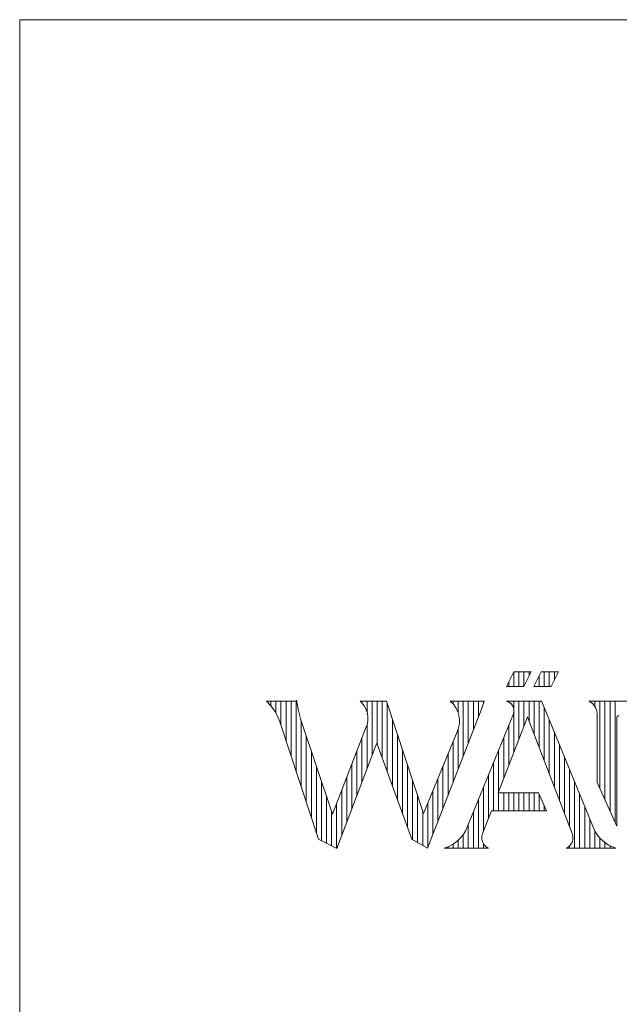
# Model space of a CAD drawing. Header units: inches. Extents: x 0 to 29700, y -16 to 21000.
# Tile 260 of 376: x 20200 to 21099, y 1524 to 3000. Entities that reach past the tile are written whole.
import ezdxf

# ---------------------------------------------------------------- set-up
doc = ezdxf.new("R2010")
doc.units = ezdxf.units.IN
doc.layers.add('1', color=7, linetype='Continuous', true_color=0xffffff)
doc.layers.add('210', color=7, linetype='Continuous', true_color=0xffffff)

msp = doc.modelspace()

# ---------------------------------------------------------------- linework, layer by layer
at = {"layer": '1', "color": 7, "linetype": 'Continuous', "lineweight": 18}
for q in [(29450, 3000), (20200, 250)]:
    msp.add_line((20200, 3000), q, dxfattribs=at)
at = {"layer": '210', "color": 7, "linetype": 'Continuous', "lineweight": 18}
for p, q in [((20200, 3000), (29450, 3000)), ((20200, 250), (20200, 3000))]:
    msp.add_line(p, q, dxfattribs=at)
at = {"layer": '210', "color": 20, "linetype": 'Continuous', "lineweight": 13}
for p, q in [((20929.695, 2000.546), (20940.702, 2022.567)), ((20940.702, 2022.567), (20966.399, 2022.567)), ((20955.387, 2000.546), (20966.399, 2022.567)), ((20970.637, 2000.546), (20981.65, 2022.567)), ((20981.65, 2022.567), (21007.341, 2022.567)), ((20996.329, 2000.546), (21007.341, 2022.567)), ((20955.387, 2000.546), (20929.695, 2000.546)), ((20970.637, 2000.546), (20996.329, 2000.546)), ((20570, 1978.524), (20615.107, 1978.524)), ((20570.989, 1977.563), (20570.036, 1978.489)), ((20614.93, 1979.861), (20617.183, 1966.303)), ((20712.826, 1975.984), (20710.207, 1978.523)), ((20710.233, 1978.5), (20749.609, 1978.5)), ((20749.609, 1978.5), (20805.237, 1810.182)), ((20845.275, 1978.524), (20896.261, 1978.524)), ((20845.659, 1978.2), (20845.275, 1978.523)), ((20850.07, 1973.772), (20845.659, 1978.2)), ((20892.054, 1966.477), (20896.261, 1978.524)), ((20929.695, 1978.524), (20982.163, 1978.524)), ((20930.672, 1978.039), (20930.393, 1978.124)), ((20934.104, 1976.419), (20930.672, 1978.039)), ((20982.163, 1978.524), (20989.841, 1959.714)), ((21053.741, 1978.041), (21052.728, 1978.524)), ((21052.729, 1978.524), (21153.253, 1978.524)), ((21057.639, 1975.487), (21053.741, 1978.041)), ((21054.292, 1977.75), (21054.292, 1978.524)), ((21061.879, 1970.785), (21061.879, 1978.524)), ((20576.963, 1970.943), (20570.989, 1977.563)), ((20582.149, 1963.686), (20576.963, 1970.943)), ((20586.477, 1955.886), (20582.149, 1963.686)), ((20617.183, 1966.303), (20620.055, 1954.283)), ((20716.444, 1971.334), (20712.826, 1975.984)), ((20719.212, 1966.132), (20716.444, 1971.334)), ((20721.047, 1960.532), (20719.212, 1966.132)), ((20811.248, 1757.958), (20892.054, 1966.477)), ((20853.707, 1968.689), (20850.07, 1973.772)), ((20856.474, 1963.084), (20853.707, 1968.689)), ((20858.298, 1957.106), (20856.474, 1963.084)), ((20936.986, 1973.951), (20934.104, 1976.419)), ((20939.113, 1970.809), (20936.986, 1973.951)), ((20940.335, 1967.216), (20939.113, 1970.809)), ((20939.786, 1959.714), (20940.565, 1963.428)), ((20940.565, 1963.428), (20940.335, 1967.216)), ((21060.892, 1972.152), (21057.639, 1975.487)), ((21063.348, 1968.193), (21060.892, 1972.152)), ((21064.89, 1963.797), (21063.348, 1968.193)), ((21065.446, 1959.171), (21064.89, 1963.797)), ((20589.892, 1947.644), (20586.477, 1955.886)), ((20620.32, 1953.327), (20668.803, 1809.055)), ((20720.558, 1943.035), (20721.73, 1948.81)), ((20721.895, 1954.701), (20721.047, 1960.532)), ((20721.73, 1948.81), (20721.895, 1954.701)), ((20859.131, 1950.912), (20858.298, 1957.106)), ((20858.952, 1944.663), (20859.131, 1950.912)), ((20939.786, 1959.714), (20868.003, 1783.883)), ((20917.068, 1840.86), (20958.736, 1949.335)), ((20958.736, 1949.335), (20960.837, 1954.815)), ((20962.943, 1949.335), (20960.837, 1954.815)), ((21027.958, 1780.077), (20962.943, 1949.335)), ((20989.841, 1959.714), (21061.625, 1783.883)), ((21065.446, 1959.17), (21065.446, 1856.663)), ((21095.392, 1955.425), (21094.771, 1953.808)), ((21094.771, 1953.808), (21094.857, 1952.832)), ((21094.857, 1791.337), (21094.857, 1952.832)), ((21096.799, 1956.434), (21095.392, 1955.425)), ((21098.53, 1956.502), (21096.799, 1956.434)), ((20589.876, 1947.691), (20647.758, 1771.484)), ((20668.803, 1809.055), (20718.414, 1937.547)), ((20718.414, 1937.546), (20720.558, 1943.035)), ((20855.599, 1932.663), (20857.764, 1938.527)), ((20857.764, 1938.527), (20858.952, 1944.663)), ((20805.237, 1810.182), (20855.599, 1932.663)), ((20675.196, 1757.583), (20733.824, 1911.999)), ((20735.332, 1915.38), (20787.573, 1771.484)), ((21065.446, 1856.663), (21094.857, 1791.337)), ((20917.068, 1840.86), (20977.443, 1840.86)), ((20977.443, 1840.86), (20989.603, 1814.209)), ((20893.721, 1780.077), (20906.829, 1814.209)), ((20989.603, 1814.209), (20906.829, 1814.209)), ((20647.758, 1771.484), (20675.196, 1757.583)), ((20787.573, 1771.484), (20811.248, 1757.958)), ((20855.593, 1768.703), (20860.938, 1773.933)), ((20860.938, 1773.933), (20865.525, 1779.838)), ((20865.525, 1779.838), (20868.003, 1783.884)), ((20892.715, 1775.974), (20892.714, 1771.749)), ((20892.714, 1771.749), (20893.718, 1767.646)), ((20893.721, 1780.077), (20892.715, 1775.974)), ((21028.213, 1779.355), (21027.958, 1780.077)), ((21029.04, 1775.212), (21028.213, 1779.355)), ((21028.858, 1770.992), (21029.04, 1775.212)), ((21061.624, 1783.884), (21065.687, 1777.606)), ((21065.687, 1777.606), (21070.562, 1771.936)), ((21070.562, 1771.936), (21076.16, 1766.979)), ((20902.601, 1757.958), (20836.056, 1757.958)), ((20836.057, 1757.959), (20843.037, 1760.642)), ((20843.037, 1760.642), (20849.589, 1764.246)), ((20849.589, 1764.246), (20855.593, 1768.703)), ((20893.718, 1767.646), (20895.669, 1763.899)), ((20895.669, 1763.899), (20898.456, 1760.725)), ((20898.456, 1760.725), (20901.918, 1758.304)), ((21019.079, 1757.958), (21022.643, 1760.227)), ((21093.571, 1757.958), (21019.079, 1757.958)), ((21022.643, 1760.227), (21025.564, 1763.277)), ((21025.564, 1763.277), (21027.676, 1766.936)), ((21027.676, 1766.936), (21028.858, 1770.992)), ((21076.16, 1766.979), (21082.378, 1762.825)), ((21082.378, 1762.825), (21089.1, 1759.551)), ((21089.1, 1759.551), (21093.57, 1757.959))]:
    msp.add_line(p, q, dxfattribs=at)
at = {"layer": '210', "color": 140, "linetype": 'Continuous', "lineweight": 13}
for p, q in [((20940.497, 2000.546), (20940.497, 2022.158)), ((20948.084, 2000.546), (20948.084, 2022.567)), ((20955.67, 2001.112), (20955.67, 2022.567)), ((20963.256, 2016.283), (20963.256, 2022.567)), ((20986.015, 2000.546), (20986.015, 2022.567)), ((20993.602, 2000.546), (20993.602, 2022.567)), ((21001.188, 2010.262), (21001.188, 2022.567)), ((20978.429, 2000.546), (20978.429, 2016.126)), ((20932.911, 2000.546), (20932.911, 2006.98)), ((20970.843, 2000.546), (20970.843, 2000.956)), ((20576.353, 1971.693), (20576.353, 1978.524)), ((20583.939, 1960.708), (20583.939, 1978.524)), ((20591.526, 1942.669), (20591.526, 1978.524)), ((20599.112, 1919.574), (20599.112, 1978.524)), ((20606.698, 1896.479), (20606.698, 1978.524)), ((20614.285, 1873.384), (20614.285, 1978.524)), ((20712.907, 1975.896), (20712.907, 1978.5)), ((20720.493, 1962.598), (20720.493, 1978.5)), ((20728.08, 1896.87), (20728.08, 1978.5)), ((20735.666, 1914.46), (20735.666, 1978.5)), ((20743.252, 1893.563), (20743.252, 1978.5)), ((20849.461, 1974.475), (20849.461, 1978.524)), ((20857.048, 1961.543), (20857.048, 1978.524)), ((20864.634, 1895.719), (20864.634, 1978.524)), ((20872.22, 1915.296), (20872.22, 1978.524)), ((20879.806, 1934.872), (20879.806, 1978.524)), ((20887.393, 1954.448), (20887.393, 1978.524)), ((20894.979, 1974.853), (20894.979, 1978.524)), ((20932.911, 1977.112), (20932.911, 1978.524)), ((20940.497, 1966.201), (20940.497, 1978.524)), ((20948.084, 1921.603), (20948.084, 1978.524)), ((20955.67, 1941.353), (20955.67, 1978.524)), ((20963.256, 1948.52), (20963.256, 1978.524)), ((20970.843, 1928.77), (20970.843, 1978.524)), ((20978.429, 1909.02), (20978.429, 1978.524)), ((21069.465, 1847.735), (21069.465, 1978.524)), ((21077.051, 1830.885), (21077.051, 1978.524)), ((21084.638, 1814.035), (21084.638, 1978.524)), ((21092.224, 1797.186), (21092.224, 1978.524)), ((20750.839, 1872.667), (20750.839, 1974.779)), ((20986.015, 1889.27), (20986.015, 1969.087)), ((20621.871, 1850.29), (20621.871, 1948.71)), ((20758.425, 1851.771), (20758.425, 1951.825)), ((20940.497, 1901.853), (20940.497, 1962.735)), ((20993.602, 1869.52), (20993.602, 1950.504)), ((20720.493, 1876.889), (20720.493, 1942.817)), ((20857.048, 1876.143), (20857.048, 1936.241)), ((20932.911, 1882.103), (20932.911, 1942.873)), ((20629.457, 1827.195), (20629.457, 1926.136)), ((20712.907, 1856.908), (20712.907, 1923.284)), ((20766.011, 1830.874), (20766.011, 1928.87)), ((20925.325, 1862.353), (20925.325, 1924.29)), ((21001.188, 1849.77), (21001.188, 1931.921)), ((20733.824, 1911.999), (20735.332, 1915.38)), ((20773.598, 1809.978), (20773.598, 1905.915)), ((20849.461, 1856.566), (20849.461, 1917.737)), ((20917.738, 1842.603), (20917.738, 1905.708)), ((21008.774, 1830.02), (21008.774, 1913.339)), ((20637.044, 1804.101), (20637.044, 1903.561)), ((20705.321, 1836.927), (20705.321, 1903.635)), ((20841.875, 1836.99), (20841.875, 1899.286)), ((21016.361, 1810.27), (21016.361, 1894.756)), ((20644.63, 1781.006), (20644.63, 1880.987)), ((20697.734, 1816.946), (20697.734, 1883.986)), ((20781.184, 1789.081), (20781.184, 1882.96)), ((20834.289, 1817.414), (20834.289, 1880.836)), ((20910.152, 1814.209), (20910.152, 1887.126)), ((21023.947, 1790.52), (21023.947, 1876.174)), ((20690.148, 1796.965), (20690.148, 1864.338)), ((20788.77, 1770.8), (20788.77, 1860.006)), ((20826.702, 1797.837), (20826.702, 1862.386)), ((20902.566, 1803.107), (20902.566, 1868.543)), ((20652.216, 1769.225), (20652.216, 1858.412)), ((20894.979, 1783.353), (20894.979, 1849.961)), ((21031.533, 1757.958), (21031.533, 1857.591)), ((20659.803, 1765.382), (20659.803, 1835.838)), ((20682.562, 1776.983), (20682.562, 1844.689)), ((20796.357, 1766.466), (20796.357, 1837.051)), ((20819.116, 1778.261), (20819.116, 1843.936)), ((20887.393, 1757.958), (20887.393, 1831.378)), ((20917.738, 1814.209), (20917.738, 1840.86)), ((20925.325, 1814.209), (20925.325, 1840.86)), ((20932.911, 1814.209), (20932.911, 1840.86)), ((20940.497, 1814.209), (20940.497, 1840.86)), ((20948.084, 1814.209), (20948.084, 1840.86)), ((20955.67, 1814.209), (20955.67, 1840.86)), ((20963.256, 1814.209), (20963.256, 1840.86)), ((20970.843, 1814.209), (20970.843, 1840.86)), ((20978.429, 1814.209), (20978.429, 1838.699)), ((21039.12, 1757.958), (21039.12, 1839.009)), ((20674.975, 1757.694), (20674.975, 1825.041)), ((20811.529, 1758.684), (20811.529, 1825.486)), ((20986.015, 1814.209), (20986.015, 1822.073)), ((21046.706, 1757.958), (21046.706, 1820.426)), ((20667.389, 1761.538), (20667.389, 1813.263)), ((20803.943, 1762.132), (20803.943, 1814.096)), ((20879.806, 1757.958), (20879.806, 1812.796)), ((21054.292, 1757.958), (21054.292, 1801.844)), ((20872.22, 1757.958), (20872.22, 1794.213)), ((20864.634, 1757.958), (20864.634, 1778.554)), ((21061.879, 1757.958), (21061.879, 1783.431)), ((21069.465, 1757.958), (21069.465, 1773.082)), ((20841.875, 1757.958), (20841.875, 1760.118)), ((20849.461, 1757.958), (20849.461, 1764.164)), ((20857.048, 1757.958), (20857.048, 1769.99)), ((20894.979, 1757.958), (20894.979, 1764.991)), ((20901.918, 1758.304), (20902.601, 1757.958)), ((20902.566, 1757.958), (20902.566, 1757.975)), ((21023.947, 1757.958), (21023.947, 1761.41)), ((21077.051, 1757.958), (21077.051, 1766.306)), ((21084.638, 1757.958), (21084.638, 1761.597)), ((21092.224, 1757.958), (21092.224, 1758.393))]:
    msp.add_line(p, q, dxfattribs=at)

doc.saveas('drawing.dxf')
